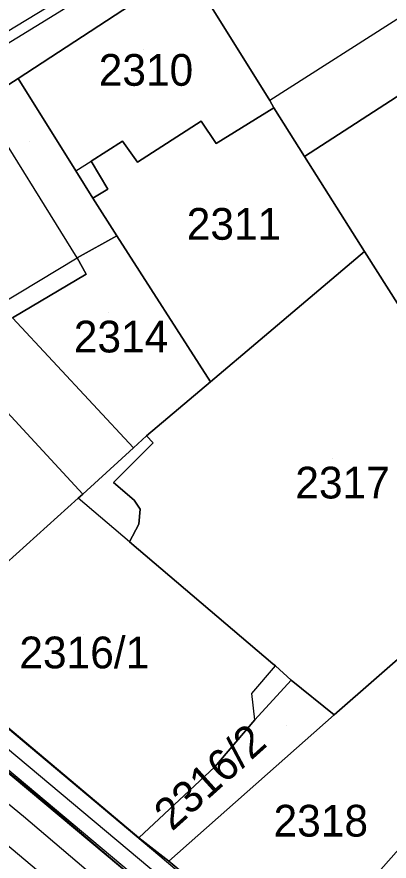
# Model space of a CAD drawing. Extents: x -263423 to -261326, y -1240067 to -1237864.
# Drawn here: x -262616.7 to -262593.3, y -1238951 to -1238897.9 of the extents above; entities that cross this region are included whole.
import ezdxf

# ---------------------------------------------------------------- set-up
doc = ezdxf.new("R2010")
doc.units = 0
for name, color, linetype in [('body_kn', 7, 'Continuous'), ('kladpar_druhypozemkov', 7, 'Continuous'), ('kladpar_hranice', 7, 'Continuous'), ('kladpar_parcelnecisla', 7, 'Continuous'), ('kladpar_plochy', 7, 'Continuous'), ('tarchy_linie', 7, 'Continuous'), ('zappar_hrandruhpozemk', 7, 'Continuous')]:
    doc.layers.add(name, color=color, linetype=linetype)

msp = doc.modelspace()

# ---------------------------------------------------------------- linework, layer by layer
at = {"layer": 'body_kn'}
for p, q in [((-262616.63, -1238901.74), (-262616.63, -1238901.74)), ((-262616.63, -1238901.74), (-262616.63, -1238901.74)), ((-262600.78, -1238903.12), (-262600.78, -1238903.12)), ((-262600.53, -1238903.57), (-262600.53, -1238903.57)), ((-262605.1, -1238904.43), (-262605.1, -1238904.43)), ((-262605.1, -1238904.43), (-262605.1, -1238904.43)), ((-262610.06, -1238905.67), (-262610.06, -1238905.67)), ((-262604.16, -1238905.83), (-262604.16, -1238905.83)), ((-262598.59, -1238906.64), (-262598.59, -1238906.64)), ((-262612.03, -1238906.93), (-262612.03, -1238906.93)), ((-262609.12, -1238907.01), (-262609.12, -1238907.01)), ((-262612.99, -1238907.55), (-262612.99, -1238907.55)), ((-262612.99, -1238907.55), (-262612.99, -1238907.55)), ((-262610.97, -1238908.71), (-262610.97, -1238908.71)), ((-262611.92, -1238909.28), (-262611.92, -1238909.28)), ((-262610.42, -1238911.64), (-262610.42, -1238911.64)), ((-262594.82, -1238912.64), (-262594.82, -1238912.64)), ((-262594.82, -1238912.64), (-262594.82, -1238912.64)), ((-262612.9, -1238913.02), (-262612.9, -1238913.02)), ((-262612.34, -1238914.05), (-262612.34, -1238914.05)), ((-262601.39, -1238918.19), (-262601.39, -1238918.19)), ((-262604.52, -1238920.84), (-262604.52, -1238920.84)), ((-262604.52, -1238920.84), (-262604.52, -1238920.84)), ((-262608.54, -1238924.25), (-262608.54, -1238924.25)), ((-262608.12, -1238924.68), (-262608.12, -1238924.68)), ((-262609.37, -1238925), (-262609.37, -1238925)), ((-262610.63, -1238927.18), (-262610.63, -1238927.18)), ((-262612.56, -1238927.91), (-262612.56, -1238927.91)), ((-262612.56, -1238927.91), (-262612.56, -1238927.91)), ((-262612.85, -1238928.17), (-262612.85, -1238928.17)), ((-262609.33, -1238928.29), (-262609.33, -1238928.29)), ((-262608.94, -1238928.86), (-262608.94, -1238928.86)), ((-262609.03, -1238929.81), (-262609.03, -1238929.81)), ((-262609.62, -1238930.92), (-262609.62, -1238930.92)), ((-262609.62, -1238930.92), (-262609.62, -1238930.92)), ((-262600.58, -1238938.61), (-262600.58, -1238938.61)), ((-262600.42, -1238938.74), (-262600.42, -1238938.74)), ((-262599.43, -1238939.64), (-262599.43, -1238939.64)), ((-262601.92, -1238940.48), (-262601.92, -1238940.48)), ((-262596.73, -1238941.82), (-262596.73, -1238941.82)), ((-262596.73, -1238941.82), (-262596.73, -1238941.82)), ((-262601.72, -1238942.13), (-262601.72, -1238942.13)), ((-262601.72, -1238942.13), (-262601.72, -1238942.13)), ((-262604.24, -1238945.09), (-262604.24, -1238945.09)), ((-262615.31, -1238947.01), (-262615.31, -1238947.01)), ((-262616.29, -1238948.2), (-262616.29, -1238948.2)), ((-262609.03, -1238949.56), (-262609.03, -1238949.56)), ((-262607.7, -1238950.7), (-262607.7, -1238950.7)), ((-262607.13, -1238951.03), (-262607.13, -1238951.03))]:
    msp.add_line(p, q, dxfattribs=at)
at = {"layer": 'kladpar_druhypozemkov'}
for p, q in [((-262608.73, -1238899.89), (-262608.73, -1238899.89)), ((-262615.93, -1238905.69), (-262615.93, -1238905.69)), ((-262603.53, -1238909.39), (-262603.53, -1238909.39)), ((-262610.93, -1238916.49), (-262610.93, -1238916.49)), ((-262596.83, -1238925.69), (-262596.83, -1238925.69)), ((-262612.53, -1238936.79), (-262612.53, -1238936.79)), ((-262599.7, -1238942.48), (-262599.7, -1238942.48)), ((-262595.73, -1238947.69), (-262595.73, -1238947.69))]:
    msp.add_line(p, q, dxfattribs=at)
at = {"layer": 'kladpar_hranice'}
for points in [[(-262540.89, -1238854.82), (-262541.72, -1238854.43), (-262557.89, -1238864.37), (-262574.14, -1238874.43), (-262590.25, -1238884.37), (-262605.99, -1238894.76), (-262616.63, -1238901.74), (-262618.99, -1238903.25), (-262629.56, -1238909.6), (-262632.87, -1238911.62), (-262637.6, -1238916.48), (-262640.42, -1238920.47), (-262640.17, -1238922.25), (-262639.74, -1238923.4), (-262644.72, -1238918.72), (-262652.22, -1238911.8)], [(-262590.25, -1238884.37), (-262582.79, -1238896.31), (-262577.83, -1238904.17), (-262580.44, -1238905.74), (-262585.27, -1238898.01), (-262598.59, -1238906.64), (-262600.53, -1238903.57), (-262600.78, -1238903.12), (-262605.99, -1238894.76), (-262590.25, -1238884.37)], [(-262605.99, -1238894.76), (-262600.78, -1238903.12), (-262600.53, -1238903.57), (-262604.16, -1238905.83), (-262605.1, -1238904.43), (-262609.12, -1238907.01), (-262610.06, -1238905.67), (-262612.03, -1238906.93), (-262610.97, -1238908.71), (-262611.92, -1238909.28), (-262612.99, -1238907.55), (-262616.63, -1238901.74), (-262605.99, -1238894.76)], [(-262585.27, -1238898.01), (-262580.44, -1238905.74), (-262577.83, -1238904.17), (-262575.07, -1238908.39), (-262580.5, -1238914.9), (-262580.69, -1238914.07), (-262588.29, -1238922.92), (-262594.82, -1238912.64), (-262598.59, -1238906.64), (-262585.27, -1238898.01)], [(-262632.87, -1238911.62), (-262629.56, -1238909.6), (-262618.99, -1238903.25), (-262616.63, -1238901.74)], [(-262616.63, -1238901.74), (-262612.99, -1238907.55), (-262611.92, -1238909.28), (-262610.42, -1238911.64), (-262612.9, -1238913.02), (-262612.34, -1238914.05), (-262616.99, -1238916.81), (-262609.37, -1238925), (-262612.56, -1238927.91), (-262620.62, -1238919.2), (-262621.4, -1238922.12)], [(-262605.1, -1238904.43), (-262604.16, -1238905.83), (-262600.53, -1238903.57), (-262598.59, -1238906.64), (-262594.82, -1238912.64), (-262601.39, -1238918.19), (-262604.52, -1238920.84), (-262610.42, -1238911.64), (-262611.92, -1238909.28), (-262610.97, -1238908.71), (-262612.03, -1238906.93), (-262610.06, -1238905.67), (-262609.12, -1238907.01), (-262605.1, -1238904.43)], [(-262589.07, -1238935.13), (-262583.59, -1238930.33), (-262569.29, -1238917.77), (-262556.85, -1238906.92), (-262552.44, -1238911.21), (-262562.65, -1238920.3), (-262559.89, -1238924.07), (-262563.58, -1238926.72), (-262578.37, -1238937.55), (-262572.46, -1238945.67), (-262574.44, -1238947.37), (-262575.46, -1238948.26), (-262581.97, -1238953.94), (-262592.63, -1238963.28), (-262597.55, -1238959.05), (-262599.19, -1238957.7), (-262607.13, -1238951.03), (-262596.73, -1238941.82), (-262589.07, -1238935.13)], [(-262654.17, -1238910.01), (-262653.35, -1238910.65), (-262652.22, -1238911.8), (-262644.72, -1238918.72), (-262639.74, -1238923.4), (-262635.01, -1238927.76), (-262629.59, -1238932.31), (-262623.28, -1238937.57), (-262609.03, -1238949.56), (-262607.13, -1238951.03), (-262599.19, -1238957.7)], [(-262620.62, -1238919.2), (-262612.56, -1238927.91), (-262612.85, -1238928.17), (-262623.28, -1238937.57), (-262629.59, -1238932.31), (-262635.01, -1238927.76), (-262639.74, -1238923.4), (-262640.17, -1238922.25), (-262640.42, -1238920.47), (-262637.6, -1238916.48), (-262632.87, -1238911.62)], [(-262604.52, -1238920.84), (-262608.54, -1238924.25), (-262609.37, -1238925), (-262616.99, -1238916.81), (-262612.34, -1238914.05), (-262612.9, -1238913.02), (-262610.42, -1238911.64), (-262604.52, -1238920.84)], [(-262594.82, -1238912.64), (-262588.29, -1238922.92), (-262583.59, -1238930.33), (-262589.07, -1238935.13), (-262596.73, -1238941.82), (-262599.43, -1238939.64), (-262600.42, -1238938.74), (-262600.58, -1238938.61), (-262609.62, -1238930.92), (-262609.03, -1238929.81), (-262608.94, -1238928.86), (-262609.33, -1238928.29), (-262610.63, -1238927.18), (-262608.12, -1238924.68), (-262608.54, -1238924.25), (-262604.52, -1238920.84), (-262601.39, -1238918.19), (-262594.82, -1238912.64)], [(-262612.56, -1238927.91), (-262609.37, -1238925), (-262608.54, -1238924.25), (-262608.12, -1238924.68), (-262610.63, -1238927.18), (-262609.33, -1238928.29), (-262608.94, -1238928.86), (-262609.03, -1238929.81), (-262609.62, -1238930.92), (-262600.58, -1238938.61), (-262600.42, -1238938.74), (-262599.43, -1238939.64), (-262601.72, -1238942.13), (-262604.24, -1238945.09), (-262609.03, -1238949.56), (-262623.28, -1238937.57), (-262612.85, -1238928.17), (-262612.56, -1238927.91)], [(-262596.73, -1238941.82), (-262607.13, -1238951.03), (-262609.03, -1238949.56), (-262604.24, -1238945.09), (-262601.72, -1238942.13), (-262599.43, -1238939.64), (-262596.73, -1238941.82)]]:
    msp.add_lwpolyline(points, dxfattribs=at)
at = {"layer": 'kladpar_plochy'}
for points in [[(-262725.81, -1238830.28), (-262713.73, -1238844.16), (-262699.62, -1238859.27), (-262697.11, -1238862.27), (-262686.91, -1238873.41), (-262684.58, -1238875.9), (-262683.36, -1238877.2), (-262676.64, -1238884.42), (-262675.32, -1238886.02), (-262672.23, -1238889.73), (-262668.02, -1238894.52), (-262665, -1238897.98), (-262654.17, -1238910.01), (-262653.35, -1238910.65), (-262652.22, -1238911.8), (-262644.72, -1238918.72), (-262639.74, -1238923.4), (-262635.01, -1238927.76), (-262629.59, -1238932.31), (-262623.28, -1238937.57), (-262609.03, -1238949.56), (-262607.13, -1238951.03), (-262599.19, -1238957.7)], [(-262540.89, -1238854.82), (-262541.72, -1238854.43), (-262557.89, -1238864.37), (-262574.14, -1238874.43), (-262590.25, -1238884.37), (-262605.99, -1238894.76), (-262616.63, -1238901.74), (-262618.99, -1238903.25), (-262629.56, -1238909.6), (-262632.87, -1238911.62), (-262637.6, -1238916.48), (-262640.42, -1238920.47), (-262640.17, -1238922.25), (-262639.74, -1238923.4), (-262644.72, -1238918.72), (-262652.22, -1238911.8)]]:
    msp.add_lwpolyline(points, dxfattribs=at)
for points in [[(-262590.25, -1238884.37), (-262582.79, -1238896.31), (-262577.83, -1238904.17), (-262580.44, -1238905.74), (-262585.27, -1238898.01), (-262598.59, -1238906.64), (-262600.53, -1238903.57), (-262600.78, -1238903.12), (-262605.99, -1238894.76)], [(-262605.99, -1238894.76), (-262600.78, -1238903.12), (-262600.53, -1238903.57), (-262604.16, -1238905.83), (-262605.1, -1238904.43), (-262609.12, -1238907.01), (-262610.06, -1238905.67), (-262612.03, -1238906.93), (-262610.97, -1238908.71), (-262611.92, -1238909.28), (-262612.99, -1238907.55), (-262616.63, -1238901.74)], [(-262585.27, -1238898.01), (-262580.44, -1238905.74), (-262577.83, -1238904.17), (-262575.07, -1238908.39), (-262580.5, -1238914.9), (-262580.69, -1238914.07), (-262588.29, -1238922.92), (-262594.82, -1238912.64), (-262598.59, -1238906.64)], [(-262616.63, -1238901.74), (-262612.99, -1238907.55), (-262611.92, -1238909.28), (-262610.42, -1238911.64), (-262612.9, -1238913.02), (-262612.34, -1238914.05), (-262616.99, -1238916.81), (-262609.37, -1238925), (-262612.56, -1238927.91), (-262620.62, -1238919.2), (-262621.4, -1238922.12), (-262632.87, -1238911.62), (-262629.56, -1238909.6), (-262618.99, -1238903.25)], [(-262605.1, -1238904.43), (-262604.16, -1238905.83), (-262600.53, -1238903.57), (-262598.59, -1238906.64), (-262594.82, -1238912.64), (-262601.39, -1238918.19), (-262604.52, -1238920.84), (-262610.42, -1238911.64), (-262611.92, -1238909.28), (-262610.97, -1238908.71), (-262612.03, -1238906.93), (-262610.06, -1238905.67), (-262609.12, -1238907.01)], [(-262589.07, -1238935.13), (-262583.59, -1238930.33), (-262569.29, -1238917.77), (-262556.85, -1238906.92), (-262552.44, -1238911.21), (-262562.65, -1238920.3), (-262559.89, -1238924.07), (-262563.58, -1238926.72), (-262578.37, -1238937.55), (-262572.46, -1238945.67), (-262574.44, -1238947.37), (-262575.46, -1238948.26), (-262581.97, -1238953.94), (-262592.63, -1238963.28), (-262597.55, -1238959.05), (-262599.19, -1238957.7), (-262607.13, -1238951.03), (-262596.73, -1238941.82)], [(-262620.62, -1238919.2), (-262612.56, -1238927.91), (-262612.85, -1238928.17), (-262623.28, -1238937.57), (-262629.59, -1238932.31), (-262635.01, -1238927.76), (-262639.74, -1238923.4), (-262640.17, -1238922.25), (-262640.42, -1238920.47), (-262637.6, -1238916.48), (-262632.87, -1238911.62), (-262621.4, -1238922.12)], [(-262604.52, -1238920.84), (-262608.54, -1238924.25), (-262609.37, -1238925), (-262616.99, -1238916.81), (-262612.34, -1238914.05), (-262612.9, -1238913.02), (-262610.42, -1238911.64)], [(-262594.82, -1238912.64), (-262588.29, -1238922.92), (-262583.59, -1238930.33), (-262589.07, -1238935.13), (-262596.73, -1238941.82), (-262599.43, -1238939.64), (-262600.42, -1238938.74), (-262600.58, -1238938.61), (-262609.62, -1238930.92), (-262609.03, -1238929.81), (-262608.94, -1238928.86), (-262609.33, -1238928.29), (-262610.63, -1238927.18), (-262608.12, -1238924.68), (-262608.54, -1238924.25), (-262604.52, -1238920.84), (-262601.39, -1238918.19)], [(-262612.56, -1238927.91), (-262609.37, -1238925), (-262608.54, -1238924.25), (-262608.12, -1238924.68), (-262610.63, -1238927.18), (-262609.33, -1238928.29), (-262608.94, -1238928.86), (-262609.03, -1238929.81), (-262609.62, -1238930.92), (-262600.58, -1238938.61), (-262600.42, -1238938.74), (-262599.43, -1238939.64), (-262601.72, -1238942.13), (-262604.24, -1238945.09), (-262609.03, -1238949.56), (-262623.28, -1238937.57), (-262612.85, -1238928.17)], [(-262596.73, -1238941.82), (-262607.13, -1238951.03), (-262609.03, -1238949.56), (-262604.24, -1238945.09), (-262601.72, -1238942.13), (-262599.43, -1238939.64)]]:
    msp.add_lwpolyline(points, close=True, dxfattribs=at)
at = {"layer": 'tarchy_linie'}
for points in [[(-262772.03, -1238772.8), (-262755.59, -1238806.88), (-262723.73, -1238840.23), (-262691.13, -1238874.43), (-262655.04, -1238918.37), (-262645, -1238927), (-262617.88, -1238949.54), (-262580.53, -1238981.01), (-262543.12, -1239012.67), (-262515.94, -1239037.69)], [(-262771.2, -1238787.36), (-262757.05, -1238801.48), (-262709.5, -1238852), (-262708.75, -1238858), (-262703.43, -1238863.18), (-262664.5, -1238908), (-262656.5, -1238912.5), (-262648.48, -1238920.56), (-262644.5, -1238925), (-262616.29, -1238948.2), (-262540.89, -1239012.39), (-262511.94, -1239035.93)], [(-262353.29, -1238787.77), (-262453.93, -1238816.12), (-262515.63, -1238835.28), (-262514.94, -1238836.48), (-262513.3, -1238838.4), (-262514.66, -1238839.19), (-262515.43, -1238839.63), (-262516.99, -1238840.53), (-262519.49, -1238838.7), (-262599.08, -1238887.7), (-262638.34, -1238911.53), (-262644.74, -1238918.7), (-262645.88, -1238917.65), (-262647.02, -1238916.6), (-262643.62, -1238912.79), (-262648, -1238915.69), (-262649.25, -1238914.54), (-262650.5, -1238913.39)], [(-262757.76, -1238798.58), (-262708.37, -1238850.94), (-262707.75, -1238854.6), (-262689.94, -1238873.29), (-262661.38, -1238908.05), (-262655.74, -1238911.15), (-262652.3, -1238914.58), (-262650.5, -1238913.39), (-262649.25, -1238914.54), (-262648, -1238915.69), (-262649.91, -1238916.95), (-262648.55, -1238918.31), (-262647.02, -1238916.6), (-262645.88, -1238917.65), (-262644.74, -1238918.7), (-262646.41, -1238920.57), (-262643.35, -1238923.97), (-262615.31, -1238947.01), (-262539.89, -1239011.22)], [(-262653.33, -1238910.15), (-262650.2, -1238908.13), (-262642.26, -1238917.29), (-262642.16, -1238917.18), (-262641.42, -1238917.85), (-262640.67, -1238918.51), (-262641.03, -1238918.94), (-262639.98, -1238923.24), (-262638.42, -1238924.79), (-262635.01, -1238927.76), (-262627.95, -1238933.7), (-262607.7, -1238950.7), (-262566.32, -1238985.85)], [(-262642.25, -1238918.83), (-262640.89, -1238923.74), (-262639.1, -1238925.53), (-262628.6, -1238934.47), (-262608.34, -1238951.46), (-262566.97, -1238986.61), (-262550.65, -1239000.7), (-262555.93, -1239007.83)], [(-262552.01, -1239000.85), (-262556.1, -1239006.38), (-262568.43, -1238996.04), (-262587.93, -1238978.88), (-262602.6, -1238966.57), (-262614.71, -1238956.38), (-262624.97, -1238947.6), (-262645.78, -1238929.86), (-262648.2, -1238928.44), (-262642.71, -1238921.12), (-262641.81, -1238924.24), (-262639.78, -1238926.26), (-262629.24, -1238935.23), (-262608.99, -1238952.22), (-262567.62, -1238987.37), (-262552.01, -1239000.85)]]:
    msp.add_lwpolyline(points, dxfattribs=at)
at = {"layer": 'zappar_hrandruhpozemk'}
for p, q in [((-262587.09, -1238894.38), (-262600.78, -1238903.12)), ((-262612.99, -1238907.55), (-262612.03, -1238906.93)), ((-262609.62, -1238930.92), (-262612.85, -1238928.17)), ((-262601.92, -1238940.48), (-262600.42, -1238938.74)), ((-262601.72, -1238942.13), (-262601.92, -1238940.48)), ((-262588.45, -1238945.5), (-262599.19, -1238957.7))]:
    msp.add_line(p, q, dxfattribs=at)
for points in [[(-262643.95, -1238917.71), (-262641.59, -1238915.82), (-262638.72, -1238913.48), (-262633.49, -1238909.45), (-262614.32, -1238897.69), (-262587.12, -1238880.83)], [(-262621.56, -1238918.24), (-262612.9, -1238913.02), (-262618.99, -1238903.25)], [(-262644.72, -1238918.72), (-262645.04, -1238919.67), (-262645.11, -1238920.69), (-262645.05, -1238921.52), (-262644.61, -1238922.35), (-262644.05, -1238923.05), (-262610.18, -1238951.39), (-262599.08, -1238960.75)]]:
    msp.add_lwpolyline(points, dxfattribs=at)

# ---------------------------------------------------------------- texts
at = {"layer": 'kladpar_parcelnecisla'}
for s, p in [('2310', (-262611.551, -1238902.19)), ('2311', (-262606.01, -1238911.89)), ('2314', (-262613.12, -1238918.99)), ('2317', (-262599.172, -1238928.19)), ('2316/1', (-262616.55, -1238938.89)), ('2318', (-262600.543, -1238949.49))]:
    msp.add_text(s, height=2, dxfattribs=at).set_placement(p)
msp.add_text('2316/2', height=2, rotation=42, dxfattribs=at).set_placement((-262606.936, -1238949.199))

doc.saveas('drawing.dxf')
